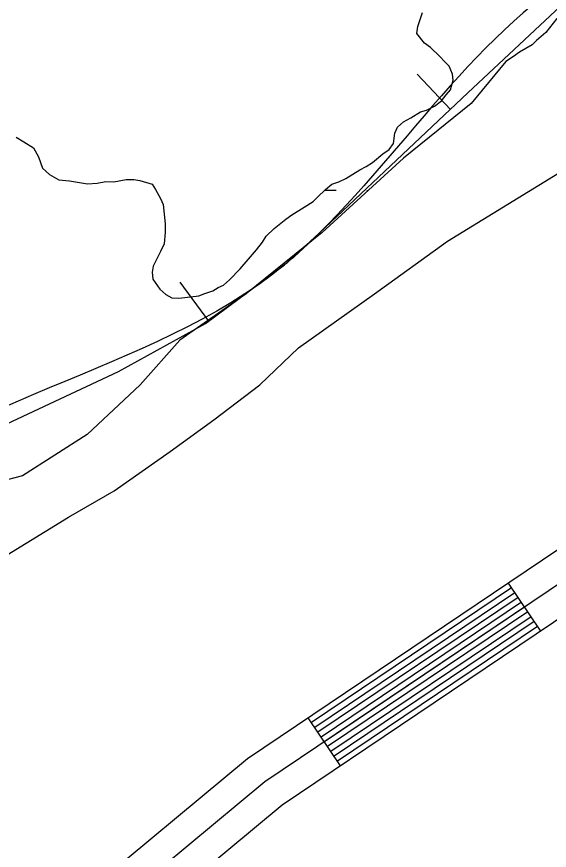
# Model space of a CAD drawing. Extents: x 3187622 to 3225504, y 800805 to 826213.
# Drawn here: x 3194850.2 to 3195126.1, y 816600.8 to 817032.9 of the extents above; entities that cross this region are included whole.
import ezdxf

# ---------------------------------------------------------------- set-up
doc = ezdxf.new("R2010")
doc.units = 0
for name, color, linetype in [('V-BORW-LINE', 7, 'Continuous'), ('V-LEVE-TOET', 7, 'Continuous'), ('V-ROAD-CNTR', 7, 'Continuous'), ('V-WETL-SWMP', 7, 'Continuous')]:
    doc.layers.add(name, color=color, linetype=linetype)

msp = doc.modelspace()

# ---------------------------------------------------------------- linework, layer by layer
at = {"layer": 'V-BORW-LINE'}
for p, q in [((3195074.84, 816984.88), (3195057.67, 817003.04)), ((3194949.75, 816875.18), (3194934.85, 816895.25))]:
    msp.add_line(p, q, dxfattribs=at)
msp.add_lwpolyline([(3194809.14, 816805.07), (3194902.99, 816848.99), (3194947.98, 816873.86), (3194988.89, 816904.25), (3194997.91, 816912.4), (3195006.88, 816920.63), (3195083.93, 816993.46), (3195161.32, 817066.03)], dxfattribs=at)
for points in [[(3195014.15, 820127.75), (3195051.19, 820036.46), (3195079.12, 820023.13), (3195095.71, 820005.48), (3195110.87, 819937.09), (3195175.18, 819834.09), (3195197.05, 819771.03), (3195216.38, 819742.56), (3195236.04, 819732.06), (3195343.12, 819557.82), (3195386.44, 819443.91), (3195423.7, 819413.93), (3195435.21, 819377.25), (3195508.27, 819247.2), (3195522.81, 819188.06), (3195531.45, 819165.39), (3195561.32, 819136.96), (3195612.02, 819024.14), (3195671.57, 818940.87), (3195804.67, 818724.14), (3195856.56, 818587.84), (3195891.34, 818540.3), (3195946.95, 818432.98), (3195956.46, 818375.34), (3195967.94, 818321.95), (3195990.82, 818279.05), (3196012.85, 818284.02), (3196051.01, 818244.87), (3196059.66, 818210.47), (3196153.95, 818074.67), (3196181.72, 817999.75), (3196229.44, 817932.57), (3196235.77, 817878.6), (3196234, 817870.87), (3196216.51, 817843.18), (3196019.64, 817732.45), (3196013.69, 817705.61), (3195965.94, 817606.89), (3195937.72, 817579.99), (3195806.13, 817496.91), (3195442.67, 817228.37), (3195277.14, 817095.71), (3195161.32, 817066.03), (3195006.88, 816920.63), (3194988.89, 816904.25), (3194750.38, 816771.52), (3194626.73, 816626.04), (3194574.39, 816615.09), (3194537.13, 816629.54), (3194501.95, 816686.66), (3194504.96, 816727.79), (3194556.89, 816766.49), (3194645.98, 816889.8), (3194851.12, 817135.17), (3195025.56, 817293.29), (3195054.54, 817305.11), (3195088.97, 817312.31), (3195131.73, 817304.68), (3195173.61, 817273.69), (3195209.05, 817258.25), (3195260.24, 817261.31), (3195353.01, 817281.39), (3195400.75, 817303.61), (3195373.09, 817435.12), (3195339.33, 817521), (3195289.98, 817592.8), (3195254.4, 817614.07), (3195190.76, 817615.52), (3195163.19, 817607.83), (3195157.18, 817596.8), (3195038.44, 817517.79), (3194984.54, 817508.55), (3194920.16, 817535.33), (3194908.54, 817585.46), (3194818.39, 817760.02), (3194797.87, 817802.86), (3194765.35, 817861.17), (3194714.04, 817919.63), (3194687.02, 818000.29), (3194630.78, 818119.48), (3194667.35, 818141.82), (3194702.39, 818151.49), (3194837.38, 818213.06), (3194902.29, 818255.28), (3194911.56, 818327.13), (3194902.19, 818415.3), (3194985.45, 818303.67), (3195064.11, 818358.96), (3195105.49, 818400.26), (3195062.31, 818499.25), (3195048.25, 818530.37), (3195002.15, 818631.92), (3194941.61, 818693.57), (3194763.92, 818992.26), (3194734, 819033.87), (3194637.04, 819125.69), (3194584.72, 819145.81)], [(3196241.27, 817112.96), (3196187.2, 817101.14), (3196138.75, 817032.74), (3196088.43, 817012.87), (3195953, 816925.99), (3195899.33, 816905.37), (3195781.81, 816806.71), (3195594.28, 816676.7), (3195413.44, 816523.58), (3195389.29, 816511.09), (3195313.02, 816463.37), (3195245.55, 816442.85), (3195222.3, 816414.73), (3195163.29, 816387.92), (3195047.51, 816304.89), (3194935.14, 816249.6), (3194812.99, 816161.04), (3194805.91, 816145.66), (3194746.05, 816094.04), (3194647.8, 816043.7), (3194629.58, 816032.25), (3194591.91, 815986.22), (3194549.08, 815951.34), (3194395.29, 815874.38), (3194258.39, 815765.48), (3194069.15, 815636.55), (3194006.7, 815583.46), (3193831.37, 815468.22), (3193729.92, 815426.83), (3193580.77, 815328.06), (3193563.72, 815307.5), (3193551.24, 815258.96), (3193525.83, 815245.59), (3193501.57, 815240.11), (3193462.89, 815234.89), (3193427.69, 815199.97), (3193352.7, 815199.74), (3193347.08, 815190.96), (3193324.73, 815165.28), (3193207.42, 815103.3), (3193237.1, 814978.4), (3193295.13, 814940.81), (3193324.37, 814933.34), (3193440.81, 814978.41), (3193485.54, 815011.38), (3193578.25, 815059), (3193615.71, 815092.97), (3193655.97, 815109.39), (3193736.38, 815214.03), (3193778.98, 815244.75), (3193816.96, 815264.77), (3194141.69, 815425.78), (3194196.67, 815443.18), (3194301.91, 815498.91), (3194468.77, 815564.75), (3194506.33, 815578.81), (3194775.79, 815754.88), (3194894.14, 815820.02), (3195170.73, 816004.74), (3195286.56, 816071.95), (3195340.18, 816114.84), (3195742.43, 816429.66), (3195817.31, 816477.06), (3196015.71, 816636.79), (3196072.23, 816673.3), (3196182.84, 816763.66), (3196298.35, 816843.98), (3196542.12, 816994.91), (3196608.52, 817020.17), (3196642.12, 817042.71), (3196645.81, 817058.79), (3196635.5, 817099.25), (3196589.31, 817224.53), (3196534.67, 817258.79), (3196478.87, 817245.01), (3196376.28, 817177.57), (3196308.53, 817147.9), (3196241.27, 817112.96)]]:
    msp.add_spline(points, degree=3, dxfattribs=at)
at = {"layer": 'V-LEVE-TOET'}
msp.add_lwpolyline([(3194647.26, 816581.02), (3194652.43, 816603.05), (3194663.22, 816624.16), (3194677.49, 816640.42), (3194704.69, 816657.29), (3194729.06, 816663.88), (3194760.62, 816684.94), (3194787.74, 816710.36), (3194819.03, 816734.84), (3194843.04, 816752.66), (3194877.05, 816773.5), (3194900.62, 816787.16), (3194929.74, 816807.47), (3194952.31, 816824.05), (3194976.08, 816842.11), (3194996.17, 816861.36), (3195035.49, 816889.33), (3195073.34, 816916.57), (3195133.58, 816953.54)], dxfattribs=at)
at = {"layer": 'V-ROAD-CNTR'}
for p, q in [((3195121.67, 816714.44), (3195104.92, 816739.33)), ((3195017.98, 816644.64), (3195001.23, 816669.52))]:
    msp.add_line(p, q, dxfattribs=at)
for points in [[(3196683.52, 817771.5), (3196544.13, 817686.65), (3196338.98, 817545.04), (3196306.13, 817514.42), (3196263.49, 817452.14), (3196236.94, 817423.19), (3196219.09, 817401.5), (3196183.06, 817367.85), (3195710.19, 817058.54), (3195532.07, 816946.89), (3195437.77, 816894.32), (3195289.73, 816818.86), (3195263.1, 816805.66), (3195198.53, 816766.19), (3194987.76, 816624.29), (3194815.6, 816481.26), (3194742.09, 816414.49), (3194665.24, 816352.09), (3194525.47, 816256.95), (3193705.89, 815704.5), (3193288.16, 815419.99)], [(3195516.79, 816972.71), (3195423.65, 816920.79), (3195276.26, 816845.67), (3195248.59, 816831.95), (3195182.32, 816791.44), (3194969.75, 816648.33), (3194795.92, 816503.91), (3194722.54, 816437.25), (3194647.31, 816376.18), (3194508.65, 816281.79), (3193689.06, 815729.34), (3193168.58, 815374.85), (3193128.6, 815352.45), (3193024.64, 815289.47), (3192907.76, 815228.81), (3192804.5, 815188.95), (3192687.47, 815149.41), (3192596.2, 815126.75), (3192173.55, 815021.59)], [(3195524.43, 816959.8), (3195430.71, 816907.56), (3195282.99, 816832.26), (3195255.84, 816818.8), (3195190.43, 816778.81), (3194978.76, 816636.31), (3194805.76, 816492.59), (3194732.31, 816425.87), (3194656.28, 816364.14), (3194517.06, 816269.37), (3193697.48, 815716.92), (3193176.48, 815362.08), (3193136.15, 815339.49), (3193031.99, 815276.38), (3192913.93, 815215.12), (3192809.6, 815174.84), (3192691.68, 815135.01), (3192599.82, 815112.2), (3192177.17, 815007.03)], [(3195106.59, 816736.84), (3195002.9, 816667.03)], [(3195108.27, 816734.35), (3195004.58, 816664.55)], [(3195109.94, 816731.86), (3195006.25, 816662.06)], [(3195111.62, 816729.38), (3195007.93, 816659.57)], [(3195113.29, 816726.89), (3195009.6, 816657.08)], [(3195114.97, 816724.4), (3195011.28, 816654.59)], [(3195116.65, 816721.91), (3195012.95, 816652.1)], [(3195118.32, 816719.42), (3195014.63, 816649.61)], [(3195120, 816716.93), (3195016.3, 816647.13)]]:
    msp.add_lwpolyline(points, dxfattribs=at)
at = {"layer": 'V-WETL-SWMP'}
for p, q in [((3195009.72, 816942.94), (3195015.63, 816942.93)), ((3195031.63, 816942.9), (3195032.32, 816942.9))]:
    msp.add_line(p, q, dxfattribs=at)
for points in [[(3195057.93, 817027.89), (3195059.36, 817031.93), (3195060.33, 817035.07)], [(3195129.98, 817032.01), (3195124.33, 817024.71), (3195119.54, 817020.49), (3195117.15, 817018.28), (3195110.6, 817014.48), (3195107.54, 817012.26), (3195103.63, 817009.77), (3195085.7, 816987.94), (3195050.53, 816959.63), (3195008.51, 816921.02), (3194969.05, 816889.27), (3194934.75, 816865.24), (3194914.16, 816842.07), (3194886.72, 816816.33), (3194853.27, 816794.88), (3194819.82, 816786.3)], [(3194849.88, 816970.46), (3194853.9, 816968.12), (3194858.81, 816964.86), (3194861.43, 816960.29), (3194863.58, 816954.38), (3194867.13, 816951.15), (3194872.04, 816948.34), (3194877.46, 816947.79), (3194886.91, 816946.25), (3194891.89, 816946.6), (3194896.43, 816947.42), (3194900.49, 816947.34), (3194906.84, 816948.57), (3194910.91, 816948.49), (3194914.06, 816947.98), (3194920.35, 816946.05), (3194922.1, 816943.31), (3194924.72, 816938.74), (3194926.02, 816935.55), (3194927.18, 816925.59), (3194927.09, 816921.07), (3194926.53, 816915.21), (3194924.64, 816911.18), (3194920.88, 816903.57), (3194920.37, 816900.42), (3194920.75, 816896.8), (3194924.27, 816891.76), (3194927.38, 816888.98), (3194930.5, 816887.12), (3194934.12, 816887.05), (3194937.29, 816887.44), (3194944.53, 816888.2), (3194947.72, 816889.5), (3194951.81, 816890.77), (3194954.56, 816892.53), (3194957.29, 816893.83), (3194960.51, 816896.48), (3194966.04, 816902.25), (3194974.36, 816912.03), (3194977.6, 816916.03), (3194979.47, 816919.16), (3194983.61, 816923.14), (3194989.58, 816928), (3194992.79, 816930.2), (3194999.19, 816934.14), (3195003.77, 816937.21), (3195006.07, 816939.43), (3195010.21, 816943.41), (3195013.43, 816946.06), (3195017.06, 816947.35), (3195020.71, 816949.08), (3195028.03, 816953.46), (3195031.22, 816955.21), (3195034.43, 816957.4), (3195039.94, 816961.82), (3195043.14, 816964.01), (3195045.46, 816967.13), (3195046.02, 816972.54), (3195047.43, 816975.68), (3195050.65, 816978.33), (3195054.3, 816980.52), (3195059.33, 816983.58), (3195062.51, 816984.42), (3195066.62, 816986.6), (3195070.29, 816989.24), (3195072.61, 816992.36), (3195074.92, 816995.03), (3195076.37, 816999.97), (3195075.98, 817003.14), (3195074.25, 817007.24), (3195072.03, 817009.54), (3195069.38, 817012.31), (3195064.5, 817016.92), (3195061.38, 817019.24), (3195057.41, 817024.28), (3195057.93, 817027.89)]]:
    msp.add_lwpolyline(points, dxfattribs=at)

doc.saveas('drawing.dxf')
